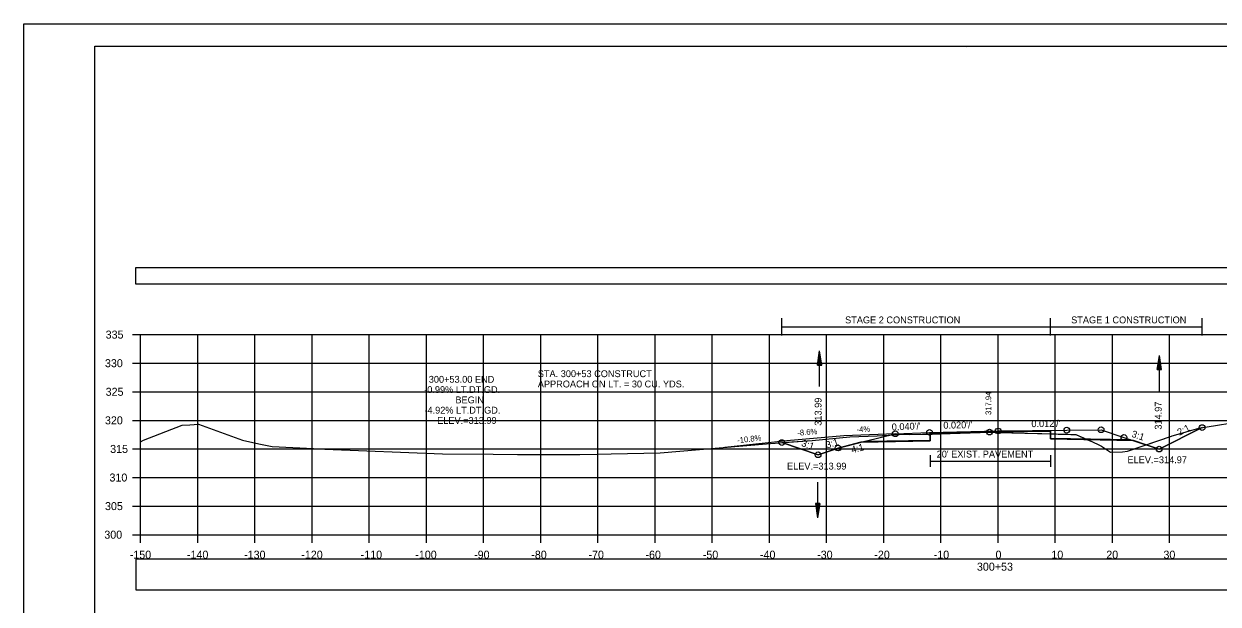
# Model space of a CAD drawing. Extents: x 1376273 to 1384221, y 378927 to 384592.
# Drawn here: x 1381187.9 to 1381396.8, y 380010.3 to 380111.8 of the extents above; entities that cross this region are included whole.
import ezdxf

# ---------------------------------------------------------------- set-up
doc = ezdxf.new("R2010")
doc.units = 0
for name, color, linetype in [('R_Alt Surface', 7, 'Continuous'), ('R_Axis', 7, 'Continuous'), ('R_Axis Annot', 7, 'Continuous'), ('R_Border', 7, 'Continuous'), ('R_Border Notes', 7, 'Continuous'), ('R_Contours', 7, 'Continuous'), ('R_Dimension', 7, 'Continuous'), ('R_Drive', 7, 'Continuous'), ('R_Exist Surface', 7, 'Continuous'), ('R_Fin Surface', 7, 'Continuous'), ('R_Grid', 7, 'Continuous'), ('R_No Plot', 7, 'Continuous'), ('R_Water', 7, 'Continuous'), ('R_Xsect Elev', 7, 'Continuous'), ('R_Xsect Slope', 7, 'Continuous'), ('T_Detection Zones', 7, 'Continuous')]:
    doc.layers.add(name, color=color, linetype=linetype)

msp = doc.modelspace()

# ---------------------------------------------------------------- linework, layer by layer
at = {"layer": 'R_Alt Surface'}
for points in [[(1381335.07, 380038.82), (1381346.44, 380039.04), (1381346.45, 380040.21), (1381358.35, 380040.45), (1381367.48, 380040.56), (1381367.49, 380039.39), (1381381.51, 380039.11)], [(1381346.45, 380036.37), (1381346.45, 380034.37)], [(1381346.45, 380035.37), (1381367.48, 380035.37)], [(1381367.48, 380036.37), (1381367.48, 380034.37)]]:
    msp.add_lwpolyline(points, dxfattribs=at)
at = {"layer": 'R_Axis'}
for p, q in [((1381206.95, 380057.48), (1381208.35, 380057.48)), ((1381208.35, 380022.48), (1381208.35, 380057.48)), ((1381206.95, 380052.48), (1381208.35, 380052.48)), ((1381206.95, 380047.48), (1381208.35, 380047.48)), ((1381206.95, 380042.48), (1381208.35, 380042.48)), ((1381206.95, 380037.48), (1381208.35, 380037.48)), ((1381206.95, 380032.48), (1381208.35, 380032.48)), ((1381206.95, 380027.48), (1381208.35, 380027.48)), ((1381206.95, 380022.48), (1381208.35, 380022.48)), ((1381208.35, 380022.48), (1381508.35, 380022.48)), ((1381208.35, 380021.08), (1381208.35, 380022.48)), ((1381218.35, 380021.08), (1381218.35, 380022.48)), ((1381228.35, 380021.08), (1381228.35, 380022.48)), ((1381238.35, 380021.08), (1381238.35, 380022.48)), ((1381248.35, 380021.08), (1381248.35, 380022.48)), ((1381258.35, 380021.08), (1381258.35, 380022.48)), ((1381268.35, 380021.08), (1381268.35, 380022.48)), ((1381278.35, 380021.08), (1381278.35, 380022.48)), ((1381288.35, 380021.08), (1381288.35, 380022.48)), ((1381298.35, 380021.08), (1381298.35, 380022.48)), ((1381308.35, 380021.08), (1381308.35, 380022.48)), ((1381318.35, 380021.08), (1381318.35, 380022.48)), ((1381328.35, 380021.08), (1381328.35, 380022.48)), ((1381338.35, 380021.08), (1381338.35, 380022.48)), ((1381348.35, 380021.08), (1381348.35, 380022.48)), ((1381358.35, 380021.08), (1381358.35, 380022.48)), ((1381368.35, 380021.08), (1381368.35, 380022.48)), ((1381378.35, 380021.08), (1381378.35, 380022.48)), ((1381388.35, 380021.08), (1381388.35, 380022.48))]:
    msp.add_line(p, q, dxfattribs=at)
at = {"layer": 'R_Axis Annot'}
for points in [[(1381207.46, 380066.36), (1381509.26, 380066.36), (1381509.26, 380069.17), (1381207.46, 380069.17)], [(1381207.5, 380012.81), (1381509.19, 380012.81), (1381509.19, 380018.22), (1381207.5, 380018.22)]]:
    msp.add_lwpolyline(points, close=True, dxfattribs=at)
at = {"layer": 'R_Border'}
for p, q in [((1381200.35, 380107.94), (1381516.53, 380107.94)), ((1381200.35, 379902.48), (1381200.35, 380107.94)), ((1381352.87, 380107.68), (1381352.87, 380107.68)), ((1381352.87, 380107.68), (1381352.87, 380107.68))]:
    msp.add_line(p, q, dxfattribs=at)
at = {"layer": 'R_Contours'}
for points in [[(1381384.23, 380038.21), (1381388.66, 380039.74), (1381388.81, 380039.8), (1381389.02, 380039.85), (1381393.46, 380041.12), (1381394.03, 380041.21), (1381386.51, 380037.45)], [(1381367.49, 380040.13), (1381368.48, 380040.1), (1381368.82, 380040.09), (1381370.48, 380040.04), (1381371.06, 380040.02), (1381371.96, 380039.98), (1381373.99, 380039.1), (1381367.49, 380039.23)], [(1381373.99, 380039.1), (1381374.72, 380038.78), (1381376.08, 380038.16), (1381376.45, 380037.96), (1381377.98, 380036.92), (1381380.13, 380036.98), (1381380.99, 380037.08), (1381384.23, 380038.21), (1381382.04, 380038.94)]]:
    msp.add_lwpolyline(points, close=True, dxfattribs=at)
at = {"layer": 'R_Dimension'}
for p, q in [((1381320.51, 380057.35), (1381320.51, 380060.35)), ((1381367.48, 380057.35), (1381367.48, 380060.35)), ((1381394.03, 380057.35), (1381394.03, 380060.35)), ((1381320.51, 380058.85), (1381394.03, 380058.85))]:
    msp.add_line(p, q, dxfattribs=at)
at = {"layer": 'R_Drive'}
for p, q in [((1381331.35, 380039.78), (1381321.39, 380038.92)), ((1381340.35, 380040.14), (1381331.35, 380039.78)), ((1381321.39, 380038.92), (1381310.57, 380037.75))]:
    msp.add_line(p, q, dxfattribs=at)
at = {"layer": 'R_Exist Surface'}
msp.add_lwpolyline([(1381208.35, 380038.73), (1381208.85, 380038.99), (1381215.63, 380041.65), (1381216.98, 380041.67), (1381218.51, 380041.79), (1381226.15, 380039.01), (1381229.06, 380038.37), (1381231.37, 380037.89), (1381238.58, 380037.53), (1381240.58, 380037.42), (1381261.16, 380036.64), (1381270, 380036.55), (1381274.26, 380036.53), (1381285.18, 380036.51), (1381288.28, 380036.56), (1381290.65, 380036.62), (1381299.25, 380036.77), (1381309.54, 380037.66), (1381318.53, 380038.45), (1381325.8, 380038.96), (1381332.43, 380039.57), (1381337.18, 380039.79), (1381341.99, 380040.06), (1381342.89, 380039.98), (1381345.1, 380040.04), (1381345.45, 380040.05), (1381355.21, 380040.36), (1381356.84, 380040.42), (1381358.48, 380040.37), (1381368.48, 380040.1), (1381368.82, 380040.09), (1381370.48, 380040.04), (1381371.06, 380040.02), (1381371.96, 380039.98), (1381374.72, 380038.78), (1381376.08, 380038.16), (1381376.45, 380037.96), (1381377.98, 380036.92), (1381380.13, 380036.98), (1381380.99, 380037.08), (1381388.66, 380039.74), (1381388.81, 380039.8), (1381389.02, 380039.85), (1381393.46, 380041.12), (1381396.72, 380041.61), (1381398.9, 380042.01)], dxfattribs=at)
at = {"layer": 'R_Fin Surface'}
msp.add_lwpolyline([(1381320.51, 380038.59), (1381326.86, 380036.47), (1381330.35, 380037.64), (1381335.1, 380038.82), (1381340.35, 380040.14), (1381346.35, 380040.38), (1381358.35, 380040.62), (1381370.35, 380040.76), (1381376.35, 380040.84), (1381380.35, 380039.5), (1381381.39, 380039.15), (1381386.51, 380037.45), (1381394.03, 380041.21)], dxfattribs=at)
at = {"layer": 'R_Grid'}
for p, q in [((1381208.35, 380057.48), (1381508.35, 380057.48)), ((1381208.35, 380022.48), (1381208.35, 380057.48)), ((1381218.35, 380022.48), (1381218.35, 380057.48)), ((1381228.35, 380022.48), (1381228.35, 380057.48)), ((1381238.35, 380022.48), (1381238.35, 380057.48)), ((1381248.35, 380022.48), (1381248.35, 380057.48)), ((1381258.35, 380022.48), (1381258.35, 380057.48)), ((1381268.35, 380022.48), (1381268.35, 380057.48)), ((1381278.35, 380022.48), (1381278.35, 380057.48)), ((1381288.35, 380022.48), (1381288.35, 380057.48)), ((1381298.35, 380022.48), (1381298.35, 380057.48)), ((1381308.35, 380022.48), (1381308.35, 380057.48)), ((1381318.35, 380022.48), (1381318.35, 380057.48)), ((1381328.35, 380022.48), (1381328.35, 380057.48)), ((1381338.35, 380022.48), (1381338.35, 380057.48)), ((1381348.35, 380022.48), (1381348.35, 380057.48)), ((1381358.35, 380022.48), (1381358.35, 380057.48)), ((1381368.35, 380022.48), (1381368.35, 380057.48)), ((1381378.35, 380022.48), (1381378.35, 380057.48)), ((1381388.35, 380022.48), (1381388.35, 380057.48)), ((1381208.35, 380052.48), (1381508.35, 380052.48)), ((1381208.35, 380047.48), (1381508.35, 380047.48)), ((1381208.35, 380042.48), (1381508.35, 380042.48)), ((1381208.35, 380037.48), (1381508.35, 380037.48)), ((1381208.35, 380032.48), (1381508.35, 380032.48)), ((1381208.35, 380027.48), (1381508.35, 380027.48)), ((1381208.35, 380022.48), (1381508.35, 380022.48))]:
    msp.add_line(p, q, dxfattribs=at)
at = {"layer": 'R_No Plot'}
msp.add_line((1381187.95, 380111.83), (1381521.28, 380111.83), dxfattribs=at)
for points in [[(1381187.94, 380111.83), (1381521.28, 380111.83), (1381521.28, 379898.5), (1381187.94, 379898.5)], [(1381434.27, 380107.94), (1381434.27, 380098.06), (1381470, 380098.06), (1381470, 380095.14), (1381493.2, 380095.14), (1381493.2, 380070.81), (1381516.53, 380070.81), (1381516.53, 379902.48), (1381200.35, 379902.48), (1381200.35, 380107.94)]]:
    msp.add_lwpolyline(points, close=True, dxfattribs=at)
msp.add_lwpolyline([(1381334.35, 380038.64), (1381346.44, 380038.88), (1381346.45, 380040.21), (1381358.35, 380040.45), (1381367.48, 380040.56), (1381367.49, 380039.23), (1381382.04, 380038.94)], dxfattribs=at)
for centre in [(1381358.35, 380040.62), (1381370.35, 380040.76), (1381376.35, 380040.84), (1381394.03, 380041.21), (1381320.51, 380038.59), (1381340.35, 380040.14), (1381346.35, 380040.38), (1381356.84, 380040.42), (1381380.35, 380039.5), (1381326.86, 380036.47), (1381326.86, 380036.47), (1381330.35, 380037.64), (1381386.51, 380037.45), (1381386.51, 380037.45)]:
    msp.add_circle(centre, 0.5, dxfattribs=at)
at = {"layer": 'R_Water'}
for p, q in [((1381326.74, 380052.16), (1381327.12, 380054.66)), ((1381326.8, 380052.16), (1381327.12, 380054.25)), ((1381326.87, 380052.16), (1381327.12, 380053.82)), ((1381327.12, 380048.41), (1381327.12, 380054.66)), ((1381327.49, 380052.16), (1381327.12, 380054.66)), ((1381327.43, 380052.16), (1381327.12, 380054.25)), ((1381327.37, 380052.16), (1381327.12, 380053.82)), ((1381386.18, 380051.35), (1381386.55, 380053.85)), ((1381386.55, 380047.6), (1381386.55, 380053.85)), ((1381386.93, 380051.35), (1381386.55, 380053.85)), ((1381326.74, 380052.16), (1381327.49, 380052.16)), ((1381326.93, 380052.16), (1381327.12, 380053.4)), ((1381327, 380052.16), (1381327.12, 380052.98)), ((1381327.06, 380052.16), (1381327.12, 380052.56)), ((1381327.3, 380052.16), (1381327.12, 380053.4)), ((1381327.24, 380052.16), (1381327.12, 380052.98)), ((1381327.18, 380052.16), (1381327.12, 380052.56)), ((1381386.24, 380051.35), (1381386.55, 380053.43)), ((1381386.31, 380051.35), (1381386.55, 380053)), ((1381386.37, 380051.35), (1381386.55, 380052.59)), ((1381386.43, 380051.35), (1381386.55, 380052.16)), ((1381386.5, 380051.35), (1381386.55, 380051.75)), ((1381386.87, 380051.35), (1381386.55, 380053.43)), ((1381386.8, 380051.35), (1381386.55, 380053)), ((1381386.74, 380051.35), (1381386.55, 380052.59)), ((1381386.68, 380051.35), (1381386.55, 380052.16)), ((1381386.61, 380051.35), (1381386.55, 380051.75)), ((1381386.18, 380051.35), (1381386.93, 380051.35)), ((1381326.78, 380031.68), (1381326.78, 380025.43)), ((1381326.41, 380027.93), (1381326.78, 380025.43)), ((1381327.16, 380027.93), (1381326.41, 380027.93)), ((1381326.47, 380027.93), (1381326.78, 380025.84)), ((1381326.53, 380027.93), (1381326.78, 380026.27)), ((1381326.6, 380027.93), (1381326.78, 380026.69)), ((1381326.66, 380027.93), (1381326.78, 380027.11)), ((1381326.72, 380027.93), (1381326.78, 380027.53)), ((1381327.16, 380027.93), (1381326.78, 380025.43)), ((1381326.9, 380027.93), (1381326.78, 380027.11)), ((1381327.03, 380027.93), (1381326.78, 380026.27)), ((1381327.09, 380027.93), (1381326.78, 380025.84)), ((1381326.97, 380027.93), (1381326.78, 380026.69)), ((1381326.84, 380027.93), (1381326.78, 380027.53))]:
    msp.add_line(p, q, dxfattribs=at)
at = {"layer": 'T_Detection Zones'}
for points in [[(1381320.51, 380038.59), (1381325.8, 380038.96), (1381332.43, 380039.57), (1381337.18, 380039.79), (1381341.99, 380040.06), (1381342.89, 380039.98), (1381345.1, 380040.04), (1381345.45, 380040.05), (1381346.45, 380040.09), (1381346.44, 380038.88), (1381334.35, 380038.64), (1381330.35, 380037.64), (1381326.86, 380036.47)], [(1381346.45, 380040.09), (1381355.21, 380040.36), (1381356.84, 380040.42), (1381358.48, 380040.37), (1381367.49, 380040.13), (1381367.48, 380040.56), (1381358.35, 380040.45), (1381346.45, 380040.21)]]:
    msp.add_lwpolyline(points, close=True, dxfattribs=at)

# ---------------------------------------------------------------- texts
at = {"layer": 'R_Alt Surface'}
msp.add_text("20' EXIST. PAVEMENT", height=1.2, dxfattribs=at).set_placement((1381347.6, 380035.98))
at = {"layer": 'R_Axis Annot'}
for s, p in [('335', (1381202.24, 380056.78)), ('330', (1381202.12, 380051.78)), ('325', (1381202.24, 380046.78)), ('320', (1381202.12, 380041.78)), ('315', (1381203.03, 380036.78)), ('310', (1381202.91, 380031.78)), ('305', (1381202.13, 380026.78)), ('300', (1381202.01, 380021.78)), ('-150', (1381206.46, 380018.28)), ('-140', (1381216.46, 380018.28)), ('-130', (1381226.46, 380018.28)), ('-120', (1381236.46, 380018.28)), ('-110', (1381246.85, 380018.28)), ('-100', (1381256.4, 380018.28)), ('-90', (1381266.69, 380018.28)), ('-80', (1381276.69, 380018.28)), ('-70', (1381286.69, 380018.28)), ('-60', (1381296.66, 380018.28)), ('-50', (1381306.69, 380018.28)), ('-40', (1381316.69, 380018.28)), ('-30', (1381326.69, 380018.28)), ('-20', (1381336.69, 380018.28)), ('-10', (1381347.08, 380018.28)), ('0', (1381357.89, 380018.28)), ('10', (1381367.66, 380018.28)), ('20', (1381377.26, 380018.28)), ('30', (1381387.26, 380018.28)), ('300+53', (1381354.64, 380016.18))]:
    msp.add_text(s, height=1.4, dxfattribs=at).set_placement(p)
at = {"layer": 'R_Border Notes'}
for s, p in [('ELEV.=313.99', (1381321.42, 380033.87)), ('ELEV.=314.97', (1381380.98, 380034.98))]:
    msp.add_text(s, height=1.2, dxfattribs=at).set_placement(p)
at = {"layer": 'R_Dimension'}
for s, p in [('STAGE 2 CONSTRUCTION', (1381331.58, 380059.45)), ('STAGE 1 CONSTRUCTION', (1381371.12, 380059.45))]:
    msp.add_text(s, height=1.2, dxfattribs=at).set_placement(p)
at = {"layer": 'R_Drive'}
for s, p in [('APPROACH ON LT. = 30 CU. YDS.', (1381277.83, 380048.24)), ('STA. 300+53 CONSTRUCT ', (1381277.83, 380050.04))]:
    msp.add_text(s, height=1.2, dxfattribs=at).set_placement(p)
for s, rotation, p in [('-8.6%', 4.9246, (1381323.27, 380039.78)), ('-4%', 2.2906, (1381333.61, 380040.38)), ('-10.8%', 6.1402, (1381312.76, 380038.49))]:
    msp.add_text(s, height=1, rotation=rotation, dxfattribs=at).set_placement(p)
at = {"layer": 'R_Xsect Elev'}
for s, height, rotation, p in [('300+53.00 END', 1.2, 360, (1381258.76, 380049.06)), ('-0.99% LT.DT.GD.', 1.2, 360, (1381257.96, 380047.26)), ('317.94', 1, 90, (1381357.14, 380043.42)), ('BEGIN', 1.2, 360, (1381263.42, 380045.46)), ('313.99', 1.2, 90, (1381327.46, 380041.54)), ('314.97', 1.2, 90, (1381386.95, 380040.85)), ('-4.92% LT.DT.GD.', 1.2, 360, (1381258, 380043.66)), ('ELEV.=313.99', 1.2, 360, (1381260.23, 380041.86))]:
    msp.add_text(s, height=height, rotation=rotation, dxfattribs=at).set_placement(p)
at = {"layer": 'R_Xsect Slope'}
for s, rotation, p in [("0.040'/'", 2.2906, (1381339.76, 380040.71)), ("0.020'/'", 1.1458, (1381348.77, 380041.02)), ("0.012'/'", 0.699, (1381364.17, 380041.29)), ('2:1', 26.5651, (1381390.05, 380039.77)), ('3:1', 341.5651, (1381323.84, 380038.01)), ('3:1', 18.4349, (1381328.44, 380037.53)), ('3:1', 341.5651, (1381381.59, 380039.62)), ('4:1', 14.0362, (1381332.8, 380036.73))]:
    msp.add_text(s, height=1.2, rotation=rotation, dxfattribs=at).set_placement(p)

doc.saveas('drawing.dxf')
